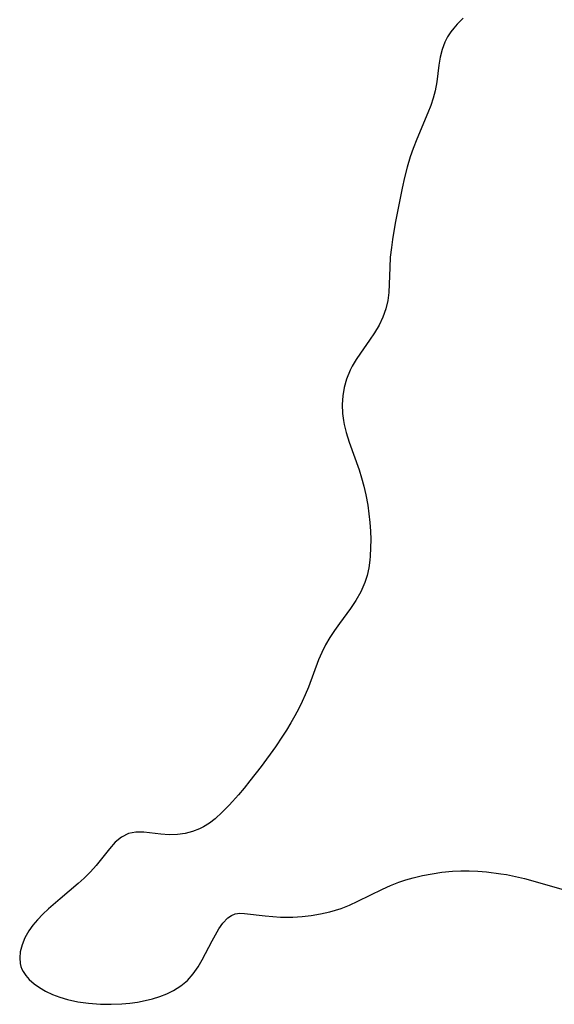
# Model space of a CAD drawing. Header units: metres. Extents: x 1073367 to 1082519, y 1569854 to 1574957.
# Tile 842 of 1056: x 1079540 to 1079637, y 1572277 to 1572457. Entities that reach past the tile are written whole.
import ezdxf

# ---------------------------------------------------------------- set-up
doc = ezdxf.new("R2010")
doc.units = ezdxf.units.M
doc.layers.add('CGG_CurvaNivelLidar_v1', color=253, linetype='Continuous', lineweight=30)

msp = doc.modelspace()

# ---------------------------------------------------------------- linework, layer by layer
at = {"layer": 'CGG_CurvaNivelLidar_v1'}
for p, q in [((1079620.4657, 1572457.0209, 74), (1079619.3999, 1572455.9221, 74)), ((1079618.7951, 1572455.2297, 74), (1079618.2349, 1572454.5112, 74)), ((1079619.3999, 1572455.9221, 74), (1079618.7951, 1572455.2297, 74)), ((1079617.6319, 1572453.5996, 74), (1079617.129, 1572452.6391, 74)), ((1079618.2349, 1572454.5112, 74), (1079617.6319, 1572453.5996, 74)), ((1079617.129, 1572452.6391, 74), (1079616.643, 1572451.3227, 74)), ((1079616.3084, 1572449.9415, 74), (1079616.0704, 1572448.458, 74)), ((1079616.643, 1572451.3227, 74), (1079616.3084, 1572449.9415, 74)), ((1079616.0704, 1572448.458, 74), (1079615.6711, 1572445.4104, 74)), ((1079615.6711, 1572445.4104, 74), (1079615.3613, 1572443.7933, 74)), ((1079615.3613, 1572443.7933, 74), (1079615.0008, 1572442.456, 74)), ((1079614.5587, 1572441.1244, 74), (1079614.056, 1572439.796, 74)), ((1079615.0008, 1572442.456, 74), (1079614.5587, 1572441.1244, 74)), ((1079614.056, 1572439.796, 74), (1079612.0117, 1572434.9673, 74)), ((1079612.0117, 1572434.9673, 74), (1079611.3358, 1572433.2662, 74)), ((1079611.3358, 1572433.2662, 74), (1079610.7992, 1572431.7277, 74)), ((1079610.7992, 1572431.7277, 74), (1079610.2505, 1572429.8542, 74)), ((1079610.2505, 1572429.8542, 74), (1079609.7795, 1572427.9512, 74)), ((1079609.7795, 1572427.9512, 74), (1079609.3596, 1572426.0296, 74)), ((1079609.3596, 1572426.0296, 74), (1079608.1126, 1572419.6621, 74)), ((1079608.1126, 1572419.6621, 74), (1079607.598, 1572416.6999, 74)), ((1079607.598, 1572416.6999, 74), (1079607.3858, 1572415.2278, 74)), ((1079607.3858, 1572415.2278, 74), (1079607.1961, 1572413.4694, 74)), ((1079607.1961, 1572413.4694, 74), (1079607.0936, 1572411.588, 74)), ((1079607.0936, 1572411.588, 74), (1079607.0062, 1572408.5194, 74)), ((1079606.9168, 1572407.0166, 74), (1079606.7408, 1572405.5452, 74)), ((1079607.0062, 1572408.5194, 74), (1079606.9168, 1572407.0166, 74)), ((1079606.7408, 1572405.5452, 74), (1079606.4091, 1572404.0365, 74)), ((1079606.4091, 1572404.0365, 74), (1079605.851, 1572402.5024, 74)), ((1079605.851, 1572402.5024, 74), (1079605.143, 1572401.0703, 74)), ((1079604.3157, 1572399.6769, 74), (1079603.4086, 1572398.3145, 74)), ((1079605.143, 1572401.0703, 74), (1079604.3157, 1572399.6769, 74)), ((1079603.4086, 1572398.3145, 74), (1079601.7566, 1572395.9775, 74)), ((1079600.9661, 1572394.7972, 74), (1079600.2474, 1572393.5872, 74)), ((1079601.7566, 1572395.9775, 74), (1079600.9661, 1572394.7972, 74)), ((1079599.8893, 1572392.8865, 74), (1079599.2241, 1572391.2127, 74)), ((1079600.2474, 1572393.5872, 74), (1079599.8893, 1572392.8865, 74)), ((1079599.2241, 1572391.2127, 74), (1079598.8142, 1572389.7011, 74)), ((1079598.8142, 1572389.7011, 74), (1079598.5506, 1572388.1508, 74)), ((1079598.5506, 1572388.1508, 74), (1079598.4346, 1572386.5761, 74)), ((1079598.4346, 1572386.5761, 74), (1079598.4771, 1572384.9899, 74)), ((1079598.4771, 1572384.9899, 74), (1079598.6371, 1572383.7061, 74)), ((1079598.6371, 1572383.7061, 74), (1079598.7808, 1572382.9558, 74)), ((1079598.7808, 1572382.9558, 74), (1079599.1469, 1572381.4945, 74)), ((1079599.1469, 1572381.4945, 74), (1079599.7029, 1572379.7258, 74)), ((1079599.7029, 1572379.7258, 74), (1079601.497, 1572374.7113, 74)), ((1079601.497, 1572374.7113, 74), (1079601.9686, 1572373.2298, 74)), ((1079601.9686, 1572373.2298, 74), (1079602.3793, 1572371.7052, 74)), ((1079602.3793, 1572371.7052, 74), (1079602.7248, 1572370.1625, 74)), ((1079602.7248, 1572370.1625, 74), (1079603.0698, 1572368.2531, 74)), ((1079603.0698, 1572368.2531, 74), (1079603.2924, 1572366.6695, 74)), ((1079603.2924, 1572366.6695, 74), (1079603.4597, 1572365.0832, 74)), ((1079603.4597, 1572365.0832, 74), (1079603.5697, 1572363.4987, 74)), ((1079603.5697, 1572363.4987, 74), (1079603.6177, 1572361.9734, 74)), ((1079603.6177, 1572361.9734, 74), (1079603.6058, 1572360.4597, 74)), ((1079603.6058, 1572360.4597, 74), (1079603.5294, 1572358.9636, 74)), ((1079603.5294, 1572358.9636, 74), (1079603.4621, 1572358.2078, 74)), ((1079603.2704, 1572356.8106, 74), (1079602.9792, 1572355.4463, 74)), ((1079603.4621, 1572358.2078, 74), (1079603.2704, 1572356.8106, 74)), ((1079602.9792, 1572355.4463, 74), (1079602.5688, 1572354.1243, 74)), ((1079602.5688, 1572354.1243, 74), (1079601.8334, 1572352.4717, 74)), ((1079601.8334, 1572352.4717, 74), (1079600.9164, 1572350.8923, 74)), ((1079599.9161, 1572349.4256, 74), (1079597.922, 1572346.6908, 74)), ((1079600.9164, 1572350.8923, 74), (1079599.9161, 1572349.4256, 74)), ((1079597.922, 1572346.6908, 74), (1079597.0075, 1572345.385, 74)), ((1079596.1681, 1572344.1001, 74), (1079595.3981, 1572342.7753, 74)), ((1079597.0075, 1572345.385, 74), (1079596.1681, 1572344.1001, 74)), ((1079595.3981, 1572342.7753, 74), (1079594.7288, 1572341.4219, 74)), ((1079594.7288, 1572341.4219, 74), (1079594.1296, 1572340.0278, 74)), ((1079594.1296, 1572340.0278, 74), (1079592.2647, 1572335.0982, 74)), ((1079592.2647, 1572335.0982, 74), (1079591.6927, 1572333.6981, 74)), ((1079591.6927, 1572333.6981, 74), (1079591.1272, 1572332.4483, 74)), ((1079591.1272, 1572332.4483, 74), (1079590.5188, 1572331.2133, 74)), ((1079589.8073, 1572329.8697, 74), (1079589.056, 1572328.5422, 74)), ((1079590.5188, 1572331.2133, 74), (1079589.8073, 1572329.8697, 74)), ((1079589.056, 1572328.5422, 74), (1079588.267, 1572327.232, 74)), ((1079587.5618, 1572326.1242, 74), (1079586.2614, 1572324.1985, 74)), ((1079588.267, 1572327.232, 74), (1079587.5618, 1572326.1242, 74)), ((1079586.2614, 1572324.1985, 74), (1079583.6652, 1572320.6318, 74)), ((1079583.6652, 1572320.6318, 74), (1079581.6114, 1572317.9685, 74)), ((1079581.6114, 1572317.9685, 74), (1079580.5749, 1572316.6775, 74)), ((1079579.5241, 1572315.4187, 74), (1079578.4544, 1572314.2043, 74)), ((1079580.5749, 1572316.6775, 74), (1079579.5241, 1572315.4187, 74)), ((1079577.852, 1572313.5543, 74), (1079576.5753, 1572312.267, 74)), ((1079578.4544, 1572314.2043, 74), (1079577.852, 1572313.5543, 74)), ((1079576.5753, 1572312.267, 74), (1079575.2541, 1572311.0896, 74)), ((1079574.2185, 1572310.2979, 74), (1079573.1363, 1572309.6199, 74)), ((1079575.2541, 1572311.0896, 74), (1079574.2185, 1572310.2979, 74)), ((1079559.468, 1572308.3808, 74), (1079558.2094, 1572307.743, 74)), ((1079560.8149, 1572308.6313, 74), (1079559.468, 1572308.3808, 74)), ((1079562.2677, 1572308.6171, 74), (1079560.8149, 1572308.6313, 74)), ((1079565.3557, 1572308.2894, 74), (1079562.2677, 1572308.6171, 74)), ((1079566.8809, 1572308.1802, 74), (1079565.3557, 1572308.2894, 74)), ((1079568.4162, 1572308.2067, 74), (1079566.8809, 1572308.1802, 74)), ((1079569.782, 1572308.4005, 74), (1079568.4162, 1572308.2067, 74)), ((1079571.1235, 1572308.7549, 74), (1079569.782, 1572308.4005, 74)), ((1079572.4228, 1572309.2619, 74), (1079571.1235, 1572308.7549, 74)), ((1079573.1363, 1572309.6199, 74), (1079572.4228, 1572309.2619, 74)), ((1079557.0587, 1572306.7883, 74), (1079555.9843, 1572305.6119, 74)), ((1079558.2094, 1572307.743, 74), (1079557.0587, 1572306.7883, 74)), ((1079555.9843, 1572305.6119, 74), (1079553.5687, 1572302.593, 74)), ((1079552.5184, 1572301.4169, 74), (1079551.3873, 1572300.2729, 74)), ((1079553.5687, 1572302.593, 74), (1079552.5184, 1572301.4169, 74)), ((1079613.0803, 1572300.7403, 74), (1079614.8307, 1572301.0738, 74)), ((1079614.8307, 1572301.0738, 74), (1079616.5951, 1572301.3279, 74)), ((1079616.5951, 1572301.3279, 74), (1079618.514, 1572301.5082, 74)), ((1079618.514, 1572301.5082, 74), (1079620.0493, 1572301.572, 74)), ((1079620.0493, 1572301.572, 74), (1079621.5997, 1572301.5673, 74)), ((1079621.5997, 1572301.5673, 74), (1079623.1509, 1572301.5025, 74)), ((1079623.1509, 1572301.5025, 74), (1079624.7008, 1572301.3847, 74)), ((1079624.7008, 1572301.3847, 74), (1079627.3163, 1572301.0728, 74)), ((1079627.3163, 1572301.0728, 74), (1079628.3817, 1572300.9007, 74)), ((1079628.3817, 1572300.9007, 74), (1079630.0313, 1572300.574, 74)), ((1079550.3239, 1572299.304, 74), (1079547.0332, 1572296.5186, 74)), ((1079551.3873, 1572300.2729, 74), (1079550.3239, 1572299.304, 74)), ((1079607.2529, 1572298.9199, 74), (1079608.7548, 1572299.5088, 74)), ((1079608.7548, 1572299.5088, 74), (1079610.0431, 1572299.9442, 74)), ((1079610.0431, 1572299.9442, 74), (1079611.3493, 1572300.3237, 74)), ((1079611.3493, 1572300.3237, 74), (1079613.0803, 1572300.7403, 74)), ((1079630.0313, 1572300.574, 74), (1079631.6717, 1572300.1876, 74)), ((1079631.6717, 1572300.1876, 74), (1079635.7053, 1572299.0699, 74)), ((1079635.7053, 1572299.0699, 74), (1079638.4747, 1572298.2215, 74)), ((1079601.2951, 1572296.0677, 74), (1079605.7759, 1572298.2688, 74)), ((1079605.7759, 1572298.2688, 74), (1079607.2529, 1572298.9199, 74)), ((1079547.0332, 1572296.5186, 74), (1079544.8903, 1572294.6578, 74)), ((1079599.7751, 1572295.3622, 74), (1079601.2951, 1572296.0677, 74)), ((1079543.8401, 1572293.6863, 74), (1079542.8577, 1572292.6799, 74)), ((1079544.8903, 1572294.6578, 74), (1079543.8401, 1572293.6863, 74)), ((1079578.2286, 1572293.4627, 74), (1079578.9373, 1572293.7528, 74)), ((1079578.9373, 1572293.7528, 74), (1079579.7475, 1572293.8704, 74)), ((1079579.7475, 1572293.8704, 74), (1079580.6225, 1572293.8437, 74)), ((1079580.6225, 1572293.8437, 74), (1079584.3931, 1572293.3754, 74)), ((1079592.8006, 1572293.4675, 74), (1079594.4854, 1572293.7391, 74)), ((1079594.4854, 1572293.7391, 74), (1079596.1546, 1572294.107, 74)), ((1079596.1546, 1572294.107, 74), (1079598.2302, 1572294.7405, 74)), ((1079598.2302, 1572294.7405, 74), (1079599.7751, 1572295.3622, 74)), ((1079542.8577, 1572292.6799, 74), (1079542.0204, 1572291.686, 74)), ((1079575.9483, 1572290.9912, 74), (1079576.6835, 1572292.0484, 74)), ((1079576.6835, 1572292.0484, 74), (1079577.5719, 1572293.0051, 74)), ((1079577.5719, 1572293.0051, 74), (1079578.2286, 1572293.4627, 74)), ((1079584.3931, 1572293.3754, 74), (1079585.7664, 1572293.2407, 74)), ((1079585.7664, 1572293.2407, 74), (1079587.1871, 1572293.1584, 74)), ((1079587.1871, 1572293.1584, 74), (1079588.4969, 1572293.1467, 74)), ((1079588.4969, 1572293.1467, 74), (1079589.4341, 1572293.1728, 74)), ((1079589.4341, 1572293.1728, 74), (1079591.1125, 1572293.2807, 74)), ((1079591.1125, 1572293.2807, 74), (1079592.8006, 1572293.4675, 74)), ((1079541.2868, 1572290.6491, 74), (1079540.5889, 1572289.4055, 74)), ((1079542.0204, 1572291.686, 74), (1079541.2868, 1572290.6491, 74)), ((1079574.7131, 1572288.8579, 74), (1079575.9483, 1572290.9912, 74)), ((1079540.5889, 1572289.4055, 74), (1079540.0663, 1572288.1333, 74)), ((1079572.9145, 1572285.3488, 74), (1079574.7131, 1572288.8579, 74)), ((1079539.7409, 1572286.8555, 74), (1079539.6421, 1572285.7525, 74)), ((1079540.0663, 1572288.1333, 74), (1079539.7409, 1572286.8555, 74)), ((1079539.6421, 1572285.7525, 74), (1079539.7382, 1572284.6848, 74)), ((1079572.1987, 1572284.1118, 74), (1079572.9145, 1572285.3488, 74)), ((1079539.7382, 1572284.6848, 74), (1079539.8758, 1572284.1443, 74)), ((1079539.8758, 1572284.1443, 74), (1079540.0446, 1572283.6975, 74)), ((1079540.0446, 1572283.6975, 74), (1079540.2791, 1572283.2296, 74)), ((1079540.2791, 1572283.2296, 74), (1079540.7764, 1572282.4929, 74)), ((1079571.275, 1572282.8108, 74), (1079572.1987, 1572284.1118, 74)), ((1079540.7764, 1572282.4929, 74), (1079541.3891, 1572281.8048, 74)), ((1079541.3891, 1572281.8048, 74), (1079542.2717, 1572281.0221, 74)), ((1079569.0106, 1572280.637, 74), (1079570.2009, 1572281.631, 74)), ((1079570.2009, 1572281.631, 74), (1079571.275, 1572282.8108, 74)), ((1079542.2717, 1572281.0221, 74), (1079543.2736, 1572280.3079, 74)), ((1079543.2736, 1572280.3079, 74), (1079544.3746, 1572279.6663, 74)), ((1079544.3746, 1572279.6663, 74), (1079545.6376, 1572279.069, 74)), ((1079566.475, 1572279.1829, 74), (1079567.69, 1572279.7907, 74)), ((1079567.69, 1572279.7907, 74), (1079569.0106, 1572280.637, 74)), ((1079545.6376, 1572279.069, 74), (1079546.9756, 1572278.5598, 74)), ((1079546.9756, 1572278.5598, 74), (1079548.3732, 1572278.1408, 74)), ((1079548.3732, 1572278.1408, 74), (1079550.2393, 1572277.7369, 74)), ((1079550.2393, 1572277.7369, 74), (1079552.1567, 1572277.4662, 74)), ((1079559.7029, 1572277.4667, 74), (1079561.129, 1572277.6666, 74)), ((1079561.129, 1572277.6666, 74), (1079562.5303, 1572277.931, 74)), ((1079562.5303, 1572277.931, 74), (1079563.8619, 1572278.2546, 74)), ((1079563.8619, 1572278.2546, 74), (1079565.1949, 1572278.6729, 74)), ((1079565.1949, 1572278.6729, 74), (1079566.475, 1572279.1829, 74)), ((1079552.1567, 1572277.4662, 74), (1079554.3738, 1572277.2981, 74)), ((1079554.3738, 1572277.2981, 74), (1079556.3196, 1572277.2614, 74)), ((1079556.3196, 1572277.2614, 74), (1079558.2585, 1572277.3331, 74)), ((1079558.2585, 1572277.3331, 74), (1079559.7029, 1572277.4667, 74))]:
    msp.add_line(p, q, dxfattribs=at)

doc.saveas('drawing.dxf')
